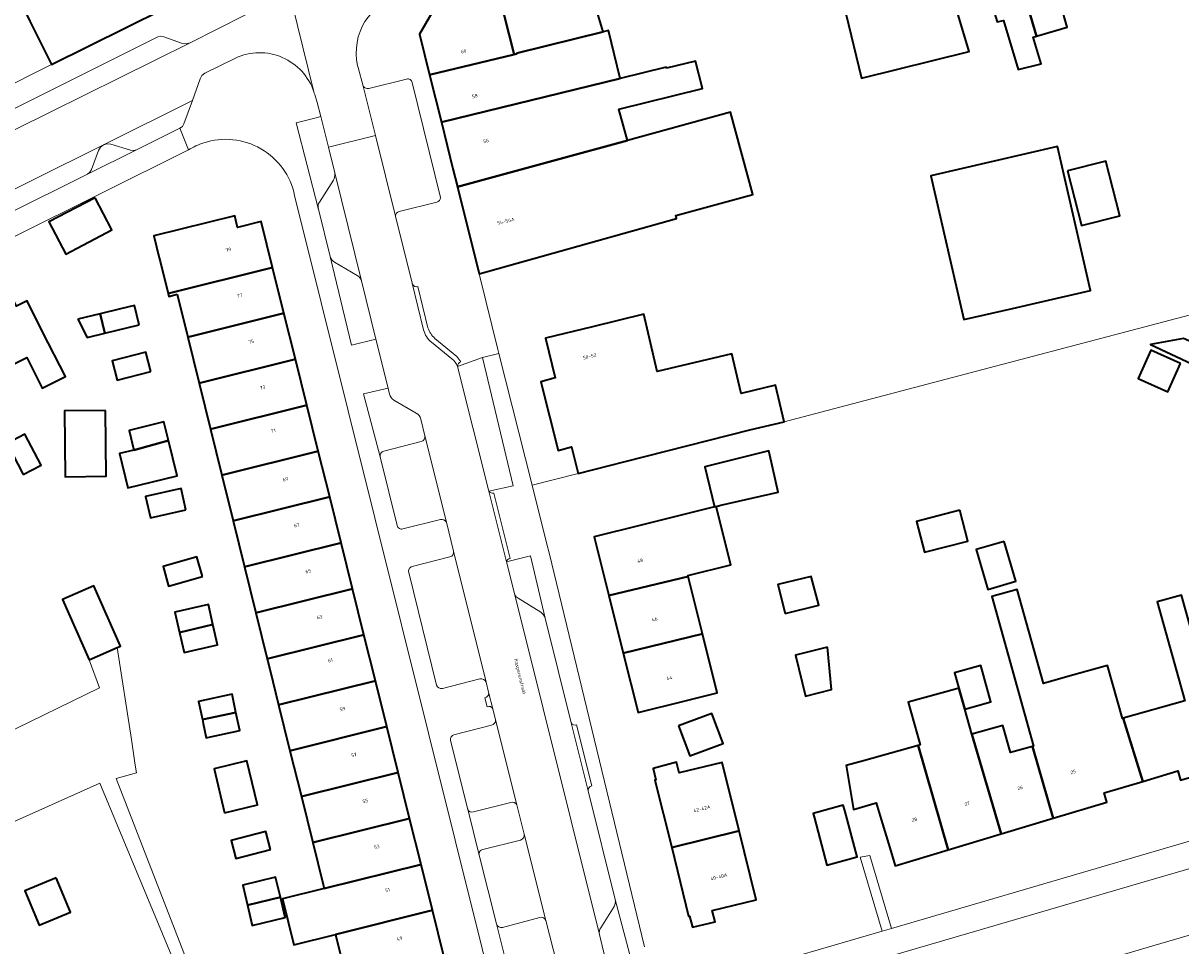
# Model space of a CAD drawing. Header units: metres. Extents: x 197700 to 204338, y 317132 to 325229.
# Tile 296 of 656: x 200502 to 200622, y 319218 to 319314. Entities that reach past the tile are written whole.
import ezdxf
from ezdxf.enums import TextEntityAlignment as Align

# ---------------------------------------------------------------- set-up
doc = ezdxf.new("R2010")
doc.units = ezdxf.units.M
for name, color, linetype, lineweight in [('B-WE-GR-BEPLANTING_CULTUUR_BODEMBEDEKKER-GV', 90, 'Continuous', 18), ('B-WE-GR-BEPLANTING_CULTUUR_HEESTERS-GV', 90, 'Continuous', 18), ('B-WE-OG-BEBOUWING-GV', 7, 'Continuous', 35), ('B-WE-OG-BEBOUWING-T18', 10, 'Continuous', 18), ('B-WE-OG-TERREIN_ERF-GV', 7, 'Continuous', 18), ('B-WE-OG-TOPOGRAFIE-T18', 10, 'Continuous', 18), ('B-WE-VH-VERHARDING_ASFALT-GV', 252, 'Continuous', 18), ('B-WE-VH-VERHARDING_BETONSTRAATSTEEN-GV', 252, 'Continuous', 18), ('B-WE-VH-VERHARDING_OPEN-GV', 252, 'Continuous', 18), ('B-WE-VH-VERHARDING_TEGEL-GV', 252, 'Continuous', 18)]:
    doc.layers.add(name, color=color, linetype=linetype, lineweight=lineweight)
doc.styles.add('NLCS-ISO-M200-T18', font='NLCS-ISO.ttf', dxfattribs={"height": 0.36})

msp = doc.modelspace()

# ---------------------------------------------------------------- linework, layer by layer
at = {"layer": 'B-WE-GR-BEPLANTING_CULTUUR_BODEMBEDEKKER-GV'}
for points in [[(200532.012, 319303.953), (200530.055, 319303.446), (200532.344, 319294.639)], [(200534.071, 319298.194), (200534.059, 319298.294), (200533.398, 319300.961), (200532.618, 319304.111), (200532.012, 319303.953)], [(200532.472, 319295.26), (200533.924, 319297.533)], [(200533.593, 319289.657), (200535.777, 319280.489), (200538.317, 319281.104)], [(200536.386, 319287.687), (200534.047, 319289.062)], [(200538.317, 319281.104), (200536.822, 319287.139)], [(200539.721, 319275.437), (200539.569, 319276.051), (200537.034, 319275.47), (200538.748, 319268.961)], [(200542.489, 319273.476), (200540.164, 319274.812)], [(200543.374, 319271.119), (200542.944, 319272.845)], [(200539.133, 319269.541), (200542.989, 319270.528)], [(200555.804, 319252.269), (200554.305, 319258.738), (200551.805, 319258.102), (200552.656, 319254.691)], [(200553.006, 319254.34), (200555.353, 319252.887)], [(200547.804, 319232.546), (200548.977, 319227.788)], [(200552.267, 319233.248), (200548.39, 319232.263)], [(200553.646, 319229.972), (200552.884, 319233.003)], [(200549.355, 319228.376), (200553.251, 319229.346)], [(200561.409, 319219.606), (200561.708, 319218.409), (200562.583, 319214.7), (200562.584, 319214.692), (200565.094, 319215.438), (200563.053, 319223.223)], [(200562.93, 319222.495), (200561.556, 319220.297)], [(200550.763, 319220.69), (200551.983, 319215.881)], [(200555.246, 319221.349), (200551.396, 319220.332)], [(200556.637, 319218.075), (200555.889, 319221.051)]]:
    msp.add_lwpolyline(points, dxfattribs=at)
for points in [[(200533.924, 319297.533, 0.1315072), (200534.071, 319298.194)], [(200532.344, 319294.639, -0.1964107), (200532.472, 319295.26)], [(200534.047, 319289.062, -0.1921149), (200533.593, 319289.657)], [(200536.822, 319287.139, 0.1855678), (200536.386, 319287.687)], [(200540.164, 319274.812, -0.2039418), (200539.721, 319275.437)], [(200542.944, 319272.845, 0.2065089), (200542.489, 319273.476)], [(200542.989, 319270.528, 0.4117099), (200543.374, 319271.119)], [(200538.748, 319268.961, -0.4235506), (200539.133, 319269.541)], [(200552.656, 319254.691, 0.135517), (200553.006, 319254.34)], [(200555.353, 319252.887, -0.1913378), (200555.804, 319252.269)], [(200548.39, 319232.263, -0.411004), (200547.804, 319232.546)], [(200552.884, 319233.003, 0.3359416), (200552.267, 319233.248)], [(200553.251, 319229.346, 0.3952852), (200553.646, 319229.972)], [(200548.977, 319227.788, -0.4198058), (200549.355, 319228.376)], [(200563.053, 319223.223, -0.1812796), (200562.93, 319222.495)], [(200551.396, 319220.332, -0.3987577), (200550.763, 319220.69)], [(200555.889, 319221.051, 0.381804), (200555.246, 319221.349)], [(200561.556, 319220.297, 0.1893248), (200561.409, 319219.606)]]:
    msp.add_lwpolyline(points, format="xyb", dxfattribs=at)
msp.add_lwpolyline([(200549.983, 319265.403), (200552.512, 319265.959), (200549.333, 319279.227), (200546.755, 319278.294)], close=True, dxfattribs=at)
at = {"layer": 'B-WE-GR-BEPLANTING_CULTUUR_HEESTERS-GV'}
msp.add_lwpolyline([(200508.515, 319298.17), (200513.569, 319300.674), (200513.269, 319300.595), (200512.955, 319300.642), (200510.92, 319301.263), (200510.528, 319301.305), (200510.15, 319301.195), (200509.846, 319300.955), (200509.654, 319300.619), (200508.926, 319298.635), (200508.76, 319298.352)], close=True, dxfattribs=at)
at = {"layer": 'B-WE-OG-BEBOUWING-GV'}
for points in [[(200606.606, 319312.418), (200609.77, 319313.363), (200609.093, 319315.639), (200606.452, 319324.482), (200609.976, 319325.535), (200607.658, 319333.586), (200600.927, 319331.59)], [(200594.143, 319329.579), (200596.495, 319321.327), (200599.985, 319322.369), (200601.121, 319318.564), (200602.518, 319313.888), (200603.165, 319314.047), (200604.685, 319308.959), (200607.066, 319309.545), (200606.241, 319312.309), (200606.606, 319312.418), (200600.927, 319331.59)], [(200594.143, 319329.579), (200587.403, 319327.581), (200588.824, 319322.787), (200589.858, 319319.299), (200593.575, 319320.411), (200594.693, 319316.668), (200586.875, 319314.745), (200588.512, 319308.087), (200599.632, 319310.822), (200597.631, 319317.522), (200596.495, 319321.327)], [(200514.296, 319323.864), (200515.262, 319320.162), (200506.776, 319315.926), (200504.065, 319321.357), (200499.473, 319320.159), (200502.558, 319313.953), (200504.784, 319309.475), (200524.055, 319319.053), (200522.287, 319326.103), (200514.226, 319324.154)], [(200551.021, 319316.796), (200552.618, 319310.529), (200552.888, 319310.594), (200552.87, 319310.669), (200561.79, 319312.862), (200561.293, 319314.571), (200559.898, 319319.373)], [(200552.618, 319310.529), (200551.021, 319316.796), (200544.058, 319314.774), (200542.823, 319312.639), (200543.867, 319308.433)], [(200543.867, 319308.433), (200545.08, 319303.543), (200563.575, 319308.043), (200562.368, 319313.003), (200561.79, 319312.862), (200552.87, 319310.669), (200552.888, 319310.594), (200552.618, 319310.529)], [(200568.351, 319309.107), (200568.328, 319309.199), (200563.575, 319308.043), (200545.08, 319303.543), (200546.278, 319298.716), (200546.745, 319296.835), (200556.977, 319299.641), (200564.308, 319301.652), (200563.425, 319304.871), (200572.062, 319306.994), (200571.361, 319309.847)], [(200546.745, 319296.835), (200548.976, 319287.844), (200553.784, 319289.216), (200569.383, 319293.581), (200569.302, 319293.878), (200577.289, 319296.068), (200574.956, 319304.572), (200564.308, 319301.652), (200556.977, 319299.641)], [(200606.944, 319284.946), (200612.161, 319286.14), (200608.76, 319301.001), (200595.665, 319298.003), (200598.76, 319284.479), (200599.066, 319283.143), (200604.098, 319284.295)], [(200609.809, 319298.511), (200611.235, 319292.849), (200615.192, 319293.846), (200613.766, 319299.507)], [(200509.287, 319295.726), (200504.509, 319293.231), (200506.248, 319289.9), (200511.026, 319292.394)], [(200515.922, 319289.51), (200516.009, 319289.165), (200516.834, 319285.845), (200527.633, 319288.53), (200526.453, 319293.276), (200524.008, 319292.664), (200523.72, 319293.855), (200515.358, 319291.771)], [(200517.78, 319285.744), (200518.875, 319281.313), (200528.813, 319283.785), (200527.633, 319288.53), (200516.834, 319285.845), (200516.913, 319285.528)], [(200503.847, 319281.88), (200502.252, 319285.062), (200501.149, 319284.525), (200500.024, 319286.767), (200495.653, 319284.59), (200499.106, 319277.659), (200502.245, 319279.206), (200503.802, 319276.047), (200506.235, 319277.246)], [(200513.843, 319282.599), (200513.36, 319284.594), (200511.906, 319284.243), (200509.799, 319283.733), (200510.282, 319281.736)], [(200520.048, 319276.566), (200529.994, 319279.04), (200528.813, 319283.785), (200518.875, 319281.313)], [(200507.517, 319283.185), (200508.458, 319281.295), (200510.282, 319281.736), (200509.799, 319283.733)], [(200576.968, 319271.743), (200580.511, 319272.581), (200579.621, 319276.34), (200576.078, 319275.502), (200575.112, 319279.581), (200567.396, 319277.753), (200566.003, 319283.683), (200560.696, 319282.39), (200555.829, 319281.203), (200556.828, 319277.1), (200555.373, 319276.711), (200557.156, 319269.619), (200558.529, 319269.982), (200559.229, 319267.23), (200564.075, 319268.463)], [(200621.793, 319281.19), (200618.359, 319280.553), (200624.797, 319277.557), (200625.649, 319279.483)], [(200515.046, 319277.773), (200514.534, 319279.758), (200511.046, 319278.86), (200511.558, 319276.874)], [(200529.994, 319279.04), (200520.048, 319276.566), (200521.221, 319271.819), (200531.174, 319274.294)], [(200621.486, 319278.612), (200618.396, 319279.979), (200617.091, 319277.031), (200620.18, 319275.663)], [(200532.354, 319269.549), (200531.174, 319274.294), (200521.221, 319271.819), (200522.394, 319267.071)], [(200510.363, 319273.735), (200506.143, 319273.692), (200506.212, 319266.901), (200510.432, 319266.943)], [(200516.878, 319270.631), (200516.404, 319272.556), (200512.806, 319271.669), (200513.303, 319269.653)], [(200501.87, 319267.127), (200503.711, 319268.097), (200502.025, 319271.298), (200500.185, 319270.328)], [(200516.878, 319270.631), (200513.303, 319269.653), (200511.799, 319269.282), (200512.671, 319265.744), (200517.773, 319267.002)], [(200523.567, 319262.325), (200533.534, 319264.804), (200532.354, 319269.549), (200522.394, 319267.071)], [(200573.484, 319263.826), (200573.955, 319263.95), (200579.893, 319265.296), (200579.025, 319269.127), (200578.926, 319269.563), (200572.298, 319267.911), (200573.326, 319263.787)], [(200518.671, 319263.477), (200518.173, 319265.683), (200514.5, 319264.854), (200514.998, 319262.648)], [(200523.567, 319262.325), (200524.74, 319257.578), (200534.715, 319260.059), (200533.534, 319264.804)], [(200565.735, 319261.895), (200560.884, 319260.686), (200562.399, 319254.608), (200570.596, 319256.589), (200570.569, 319256.696), (200574.984, 319257.793), (200573.484, 319263.826), (200573.326, 319263.787)], [(200598.664, 319263.439), (200594.195, 319262.284), (200595.021, 319259.088), (200599.49, 319260.242)], [(200534.715, 319260.059), (200524.74, 319257.578), (200525.913, 319252.831), (200535.895, 319255.313)], [(200603.233, 319260.213), (200600.339, 319259.362), (200601.547, 319255.254), (200604.44, 319256.105)], [(200520.384, 319256.575), (200519.816, 319258.606), (200516.31, 319257.625), (200516.878, 319255.594)], [(200563.88, 319248.664), (200572.067, 319250.666), (200570.596, 319256.589), (200562.399, 319254.608)], [(200580.609, 319252.755), (200584.105, 319253.61), (200583.297, 319256.598), (200579.868, 319255.748)], [(200508.685, 319247.966), (200511.575, 319249.246), (200511.924, 319249.4), (200509.165, 319255.629), (200505.926, 319254.195)], [(200535.895, 319255.313), (200525.913, 319252.831), (200527.086, 319248.083), (200537.076, 319250.568)], [(200608.317, 319231.6), (200613.871, 319233.271), (200613.583, 319234.228), (200617.571, 319235.419), (200615.537, 319241.951), (200615.464, 319241.931), (200613.931, 319247.399), (200609.816, 319246.246), (200607.305, 319245.542), (200604.585, 319255.251), (200601.958, 319254.515), (200606.287, 319239.063), (200606.169, 319239.03)], [(200627.153, 319237.243), (200625.87, 319241.424), (200624.496, 319246.055), (200623.807, 319248.242), (200623.399, 319248.128), (200621.569, 319254.66), (200619.065, 319253.958), (200621.927, 319243.742), (200615.537, 319241.951), (200617.571, 319235.419), (200621.19, 319236.5), (200621.477, 319235.542)], [(200518.007, 319250.816), (200521.473, 319251.61), (200520.997, 319253.688), (200517.531, 319252.893)], [(200521.473, 319251.61), (200518.007, 319250.816), (200518.483, 319248.738), (200521.949, 319249.532)], [(200537.076, 319250.568), (200527.086, 319248.083), (200527.353, 319247.002), (200528.259, 319243.336), (200538.256, 319245.823)], [(200572.067, 319250.666), (200563.88, 319248.664), (200565.41, 319242.522), (200570.262, 319243.731), (200573.585, 319244.559)], [(200584.994, 319249.279), (200581.674, 319248.456), (200582.72, 319244.236), (200585.402, 319244.901)], [(200598.573, 319245.054), (200599.183, 319242.877), (200601.881, 319243.633), (200600.83, 319247.384), (200598.132, 319246.628)], [(200528.259, 319243.336), (200529.432, 319238.59), (200539.436, 319241.077), (200538.256, 319245.823)], [(200520.381, 319241.797), (200523.843, 319242.542), (200523.44, 319244.412), (200519.979, 319243.667)], [(200598.573, 319245.054), (200598.211, 319244.953), (200593.335, 319243.587), (200594.568, 319239.186), (200594.361, 319239.128), (200597.469, 319228.337), (200602.934, 319229.981), (200599.905, 319240.298), (200599.183, 319242.877)], [(200520.381, 319241.797), (200520.464, 319241.413), (200520.784, 319239.928), (200520.896, 319239.952), (200524.245, 319240.673), (200523.843, 319242.542)], [(200569.606, 319241.156), (200570.757, 319238.047), (200574.194, 319239.319), (200573.043, 319242.428)], [(200530.606, 319233.842), (200540.616, 319236.332), (200539.436, 319241.077), (200529.432, 319238.59)], [(200602.934, 319229.981), (200608.317, 319231.6), (200606.169, 319239.03), (200603.905, 319238.396), (200603.12, 319241.198), (200599.905, 319240.298)], [(200597.469, 319228.337), (200594.361, 319239.128), (200588.71, 319237.545), (200586.919, 319237.043), (200587.664, 319232.52), (200590.013, 319233.213), (200590.536, 319231.473), (200591.42, 319228.535), (200591.976, 319226.685)], [(200522.671, 319232.174), (200526.067, 319232.978), (200524.989, 319237.529), (200521.593, 319236.724)], [(200575.857, 319230.32), (200574.111, 319237.378), (200569.659, 319236.287), (200569.387, 319237.387), (200566.955, 319236.749), (200567.255, 319235.591), (200567.16, 319235.559), (200568.889, 319228.569)], [(200540.616, 319236.332), (200530.606, 319233.842), (200531.779, 319229.095), (200541.796, 319231.587)], [(200583.632, 319231.602), (200584.925, 319226.772), (200588.061, 319227.612), (200586.772, 319232.423), (200586.625, 319232.972), (200583.499, 319232.1)], [(200532.854, 319224.745), (200532.952, 319224.348), (200542.977, 319226.842), (200541.796, 319231.587), (200531.779, 319229.095)], [(200527.417, 319228.374), (200526.931, 319230.248), (200523.352, 319229.321), (200523.838, 319227.446)], [(200568.889, 319228.569), (200570.639, 319221.494), (200570.743, 319221.506), (200571.023, 319220.346), (200573.372, 319220.921), (200573.064, 319222.086), (200577.604, 319223.194), (200576.418, 319228.052), (200575.857, 319230.32)], [(200532.952, 319224.348), (200528.65, 319223.278), (200529.822, 319218.535), (200534.125, 319219.602), (200544.157, 319222.096), (200542.977, 319226.842)], [(200505.269, 319225.459), (200502.026, 319224.103), (200503.511, 319220.552), (200506.754, 319221.908)], [(200525.04, 319222.624), (200528.436, 319223.436), (200527.939, 319225.518), (200524.543, 319224.706)], [(200525.04, 319222.624), (200525.538, 319220.542), (200528.934, 319221.353), (200528.436, 319223.436)], [(200535.298, 319214.854), (200545.338, 319217.351), (200544.157, 319222.096), (200534.125, 319219.602)]]:
    msp.add_lwpolyline(points, close=True, dxfattribs=at)
at = {"layer": 'B-WE-OG-TERREIN_ERF-GV'}
for points in [[(200597.631, 319317.522), (200599.632, 319310.822), (200588.512, 319308.087), (200586.875, 319314.745)], [(200609.093, 319315.639), (200609.77, 319313.363), (200606.606, 319312.418), (200606.241, 319312.309), (200607.066, 319309.545), (200604.685, 319308.959), (200603.165, 319314.047)], [(200458.508, 319286.235), (200504.784, 319309.475), (200502.558, 319313.953)], [(200561.293, 319314.571), (200561.79, 319312.862), (200562.368, 319313.003), (200563.575, 319308.043), (200568.328, 319309.199), (200568.351, 319309.107), (200571.361, 319309.847), (200572.062, 319306.994), (200563.425, 319304.871), (200564.308, 319301.652), (200574.956, 319304.572), (200577.289, 319296.068), (200569.302, 319293.878), (200569.383, 319293.581), (200553.784, 319289.216), (200548.976, 319287.844), (200549.038, 319287.596), (200550.931, 319280.059), (200551.035, 319279.644), (200554.457, 319266.016), (200559.229, 319267.23), (200558.529, 319269.982), (200557.156, 319269.619), (200555.373, 319276.711), (200556.828, 319277.1), (200555.829, 319281.203), (200560.696, 319282.39), (200566.003, 319283.683), (200567.396, 319277.753), (200575.112, 319279.581), (200576.078, 319275.502), (200579.621, 319276.34), (200580.511, 319272.581), (200635.203, 319286.966)], [(200518.943, 319300.66), (200437.073, 319259.914)], [(200552.037, 319207.088), (200529.913, 319295.969)], [(200535.298, 319214.854), (200534.125, 319219.602), (200529.822, 319218.535), (200528.65, 319223.278), (200532.952, 319224.348), (200532.854, 319224.745), (200531.779, 319229.095), (200530.606, 319233.842), (200529.432, 319238.59), (200528.259, 319243.336), (200527.353, 319247.002), (200527.086, 319248.083), (200525.913, 319252.831), (200524.74, 319257.578), (200523.567, 319262.325), (200522.394, 319267.071), (200521.221, 319271.819), (200520.048, 319276.566), (200518.875, 319281.313), (200517.78, 319285.744), (200516.913, 319285.528), (200516.834, 319285.845), (200516.009, 319289.165), (200515.922, 319289.51), (200515.358, 319291.771), (200523.72, 319293.855), (200524.008, 319292.664), (200526.453, 319293.276), (200527.633, 319288.53), (200528.813, 319283.785), (200529.994, 319279.04), (200531.174, 319274.294), (200532.354, 319269.549), (200533.534, 319264.804), (200534.715, 319260.059), (200535.895, 319255.313), (200537.076, 319250.568), (200538.256, 319245.823), (200539.436, 319241.077), (200540.616, 319236.332), (200541.796, 319231.587), (200542.977, 319226.842), (200544.157, 319222.096), (200545.338, 319217.351)], [(200575.517, 319215.519), (200590.64, 319219.946), (200588.371, 319227.588), (200589.369, 319227.763), (200591.595, 319220.226), (200639.093, 319234.131), (200641.167, 319235.269), (200642.216, 319236.167), (200643.119, 319237.213), (200643.915, 319239.086), (200665.897, 319287.847), (200655.641, 319292.266), (200648.54, 319290.511), (200640.063, 319288.19), (200635.203, 319286.966), (200580.511, 319272.581), (200576.968, 319271.743), (200564.075, 319268.463), (200559.229, 319267.23), (200554.457, 319266.016), (200555.987, 319259.921), (200556.206, 319259.016), (200566.077, 319218.312)], [(200501.149, 319284.525), (200502.252, 319285.062), (200503.847, 319281.88), (200506.235, 319277.246), (200503.802, 319276.047), (200502.245, 319279.206), (200499.106, 319277.659)], [(200499.711, 319240.207), (200509.729, 319245.097), (200508.685, 319247.966), (200505.926, 319254.195), (200509.165, 319255.629), (200511.924, 319249.4), (200511.575, 319249.246)], [(200627.153, 319237.243), (200621.477, 319235.542), (200621.19, 319236.5), (200617.571, 319235.419), (200613.583, 319234.228), (200613.871, 319233.271), (200608.317, 319231.6), (200602.934, 319229.981), (200597.469, 319228.337), (200591.976, 319226.685), (200591.42, 319228.535), (200590.536, 319231.473), (200590.013, 319233.213), (200587.664, 319232.52), (200586.919, 319237.043), (200588.71, 319237.545), (200594.361, 319239.128), (200594.568, 319239.186), (200593.335, 319243.587), (200598.211, 319244.953), (200598.573, 319245.054), (200598.132, 319246.628), (200600.83, 319247.384), (200601.881, 319243.633), (200599.183, 319242.877), (200599.905, 319240.298), (200603.12, 319241.198), (200603.905, 319238.396), (200606.169, 319239.03), (200606.287, 319239.063), (200601.958, 319254.515), (200604.585, 319255.251), (200607.305, 319245.542), (200609.816, 319246.246), (200613.931, 319247.399), (200615.464, 319241.931), (200615.537, 319241.951), (200621.927, 319243.742), (200619.065, 319253.958), (200621.569, 319254.66)], [(200486.227, 319224.704), (200509.78, 319235.246), (200521.114, 319207.974), (200524.427, 319203.884), (200530.295, 319189.717), (200531.836, 319190.342), (200524.395, 319208.036), (200520.718, 319211.858), (200511.455, 319235.715), (200513.565, 319236.3), (200513.446, 319237.076), (200513.034, 319239.754), (200511.575, 319249.246), (200508.685, 319247.966), (200509.729, 319245.097), (200499.711, 319240.207)], [(200511.575, 319249.246), (200513.034, 319239.754), (200513.446, 319237.076), (200513.565, 319236.3), (200511.455, 319235.715), (200520.718, 319211.858), (200524.395, 319208.036), (200531.836, 319190.342), (200544.97, 319195.663)], [(200481.647, 319170.007), (200530.295, 319189.717), (200524.427, 319203.884), (200521.114, 319207.974), (200509.78, 319235.246), (200486.227, 319224.704)]]:
    msp.add_lwpolyline(points, dxfattribs=at)
for points in [[(200529.913, 319295.969, 0.4473117), (200520.521, 319301.397)], [(200520.521, 319301.397, 0.060113), (200518.943, 319300.66)]]:
    msp.add_lwpolyline(points, format="xyb", dxfattribs=at)
for points in [[(200612.161, 319286.14), (200606.944, 319284.946), (200604.098, 319284.295), (200599.066, 319283.143), (200598.76, 319284.479), (200595.665, 319298.003), (200608.76, 319301.001)], [(200611.235, 319292.849), (200609.809, 319298.511), (200613.766, 319299.507), (200615.192, 319293.846)], [(200509.287, 319295.726), (200511.026, 319292.394), (200506.248, 319289.9), (200504.509, 319293.231)], [(200511.906, 319284.243), (200513.36, 319284.594), (200513.843, 319282.599), (200510.282, 319281.736), (200508.458, 319281.295), (200507.517, 319283.185), (200509.799, 319283.733)], [(200618.359, 319280.553), (200621.793, 319281.19), (200625.649, 319279.483), (200624.797, 319277.557)], [(200515.046, 319277.773), (200511.558, 319276.874), (200511.046, 319278.86), (200514.534, 319279.758)], [(200618.396, 319279.979), (200621.486, 319278.612), (200620.18, 319275.663), (200617.091, 319277.031)], [(200510.363, 319273.735), (200510.432, 319266.943), (200506.212, 319266.901), (200506.143, 319273.692)], [(200513.303, 319269.653), (200512.806, 319271.669), (200516.404, 319272.556), (200516.878, 319270.631), (200517.773, 319267.002), (200512.671, 319265.744), (200511.799, 319269.282)], [(200501.87, 319267.127), (200500.185, 319270.328), (200502.025, 319271.298), (200503.711, 319268.097)], [(200563.88, 319248.664), (200562.399, 319254.608), (200560.884, 319260.686), (200565.735, 319261.895), (200573.326, 319263.787), (200572.298, 319267.911), (200578.926, 319269.563), (200579.025, 319269.127), (200579.893, 319265.296), (200573.955, 319263.95), (200573.484, 319263.826), (200574.984, 319257.793), (200570.569, 319256.696), (200570.596, 319256.589), (200572.067, 319250.666), (200573.585, 319244.559), (200570.262, 319243.731), (200565.41, 319242.522)], [(200518.671, 319263.477), (200514.998, 319262.648), (200514.5, 319264.854), (200518.173, 319265.683)], [(200594.195, 319262.284), (200598.664, 319263.439), (200599.49, 319260.242), (200595.021, 319259.088)], [(200600.339, 319259.362), (200603.233, 319260.213), (200604.44, 319256.105), (200601.547, 319255.254)], [(200520.384, 319256.575), (200516.878, 319255.594), (200516.31, 319257.625), (200519.816, 319258.606)], [(200584.105, 319253.61), (200580.609, 319252.755), (200579.868, 319255.748), (200583.297, 319256.598)], [(200518.007, 319250.816), (200517.531, 319252.893), (200520.997, 319253.688), (200521.473, 319251.61), (200521.949, 319249.532), (200518.483, 319248.738)], [(200581.674, 319248.456), (200584.994, 319249.279), (200585.402, 319244.901), (200582.72, 319244.236)], [(200520.464, 319241.413), (200520.381, 319241.797), (200519.979, 319243.667), (200523.44, 319244.412), (200523.843, 319242.542), (200524.245, 319240.673), (200520.896, 319239.952), (200520.784, 319239.928)], [(200570.757, 319238.047), (200569.606, 319241.156), (200573.043, 319242.428), (200574.194, 319239.319)], [(200522.671, 319232.174), (200521.593, 319236.724), (200524.989, 319237.529), (200526.067, 319232.978)], [(200574.111, 319237.378), (200575.857, 319230.32), (200576.418, 319228.052), (200577.604, 319223.194), (200573.064, 319222.086), (200573.372, 319220.921), (200571.023, 319220.346), (200570.743, 319221.506), (200570.639, 319221.494), (200568.889, 319228.569), (200567.16, 319235.559), (200567.255, 319235.591), (200566.955, 319236.749), (200569.387, 319237.387), (200569.659, 319236.287)], [(200583.499, 319232.1), (200586.625, 319232.972), (200586.772, 319232.423), (200588.061, 319227.612), (200584.925, 319226.772), (200583.632, 319231.602)], [(200527.417, 319228.374), (200523.838, 319227.446), (200523.352, 319229.321), (200526.931, 319230.248)], [(200505.269, 319225.459), (200506.754, 319221.908), (200503.511, 319220.552), (200502.026, 319224.103)], [(200528.436, 319223.436), (200528.934, 319221.353), (200525.538, 319220.542), (200525.04, 319222.624), (200524.543, 319224.706), (200527.939, 319225.518)]]:
    msp.add_lwpolyline(points, close=True, dxfattribs=at)
at = {"layer": 'B-WE-VH-VERHARDING_ASFALT-GV'}
for points in [[(200632.154, 319229.243), (200617.361, 319224.939), (200576.284, 319212.897), (200577.739, 319207.779), (200577.811, 319207.679), (200577.861, 319207.567), (200584.111, 319208.307), (200588.537, 319209.624), (200588.635, 319209.653), (200614.511, 319217.231), (200617.1, 319217.979), (200617.187, 319218.004), (200625.321, 319220.391)], [(200620.51, 319206.625), (200628.249, 319208.931), (200624.998, 319219.846), (200625.064, 319220.156), (200625.321, 319220.391), (200617.187, 319218.004)]]:
    msp.add_lwpolyline(points, dxfattribs=at)
at = {"layer": 'B-WE-VH-VERHARDING_BETONSTRAATSTEEN-GV'}
for points in [[(200528.51, 319320.407), (200531.906, 319306.652), (200531.948, 319306.522), (200531.986, 319306.393), (200532.254, 319305.579), (200532.618, 319304.111), (200533.398, 319300.961), (200538.272, 319302.168), (200537.013, 319307.251), (200536.474, 319309.17), (200536.42, 319309.385)], [(200531.906, 319306.652), (200528.51, 319320.407)], [(200546.755, 319278.294), (200549.333, 319279.227), (200551.035, 319279.644), (200550.931, 319280.059), (200549.038, 319287.596), (200548.976, 319287.844), (200546.745, 319296.835), (200546.278, 319298.716), (200545.08, 319303.543), (200543.867, 319308.433), (200542.823, 319312.639), (200544.058, 319314.774), (200540.9, 319316.657), (200540.88, 319316.651)], [(200525.862, 319315.111), (200525.263, 319314.834), (200524.82, 319314.629), (200519.111, 319311.715), (200497.388, 319300.988), (200473.643, 319289.178), (200462.683, 319283.728), (200456.182, 319280.501), (200454.564, 319279.691), (200448.934, 319276.892), (200437.688, 319271.28), (200427.093, 319265.818), (200416.932, 319260.462), (200415.942, 319259.93), (200414.257, 319259.001), (200412.551, 319258.145), (200415.193, 319253.255), (200417.397, 319254.446), (200428.533, 319260.37)], [(200428.533, 319260.37), (200429.206, 319260.702), (200438.855, 319265.696), (200448.186, 319270.32), (200467.164, 319279.782), (200488.04, 319290.187), (200510.15, 319301.195), (200519.348, 319305.767), (200520.154, 319308.006), (200520.334, 319308.352), (200520.638, 319308.599), (200523.795, 319310.161)], [(200523.795, 319310.161), (200520.638, 319308.599), (200520.334, 319308.352), (200520.154, 319308.006), (200519.348, 319305.767), (200518.475, 319303.365), (200518.307, 319303.097), (200518.053, 319302.908), (200518.943, 319300.66)], [(200536.42, 319309.385), (200536.474, 319309.17), (200537.013, 319307.251)], [(200537.585, 319307.026), (200541.48, 319307.985)], [(200541.48, 319307.985), (200537.585, 319307.026)], [(200532.344, 319294.639), (200530.055, 319303.446), (200532.012, 319303.953), (200532.618, 319304.111), (200532.254, 319305.579), (200531.986, 319306.393), (200531.948, 319306.522), (200531.906, 319306.652)], [(200537.013, 319307.251), (200538.272, 319302.168), (200540.34, 319293.814)], [(200542.065, 319307.628), (200545.001, 319295.757)], [(200545.001, 319295.757), (200542.065, 319307.628)], [(200543.244, 319282.084), (200542.054, 319286.89), (200540.34, 319293.814), (200538.272, 319302.168), (200533.398, 319300.961), (200534.059, 319298.294), (200536.822, 319287.139), (200538.317, 319281.104), (200539.569, 319276.051), (200539.721, 319275.437)], [(200536.822, 319287.139), (200534.059, 319298.294), (200534.071, 319298.194)], [(200533.924, 319297.533), (200532.472, 319295.26)], [(200529.913, 319295.969), (200552.037, 319207.088)], [(200544.608, 319295.283), (200540.73, 319294.304)], [(200540.73, 319294.304), (200544.608, 319295.283)], [(200532.373, 319294.526), (200533.593, 319289.657)], [(200540.522, 319261.841), (200538.748, 319268.961), (200537.034, 319275.47), (200539.569, 319276.051), (200538.317, 319281.104), (200535.777, 319280.489), (200533.593, 319289.657), (200532.373, 319294.526)], [(200540.34, 319293.814), (200542.054, 319286.89), (200542.105, 319286.778)], [(200534.047, 319289.062), (200536.386, 319287.687)], [(200542.105, 319286.778), (200542.054, 319286.89), (200543.244, 319282.084)], [(200542.644, 319286.535), (200543.683, 319282.293)], [(200543.683, 319282.293), (200542.644, 319286.535)], [(200544.055, 319280.786), (200546.146, 319279.093)], [(200546.146, 319279.093), (200544.055, 319280.786)], [(200544.403, 319281.185), (200546.669, 319279.305)], [(200546.669, 319279.305), (200544.403, 319281.185)], [(200566.077, 319218.312), (200556.206, 319259.016), (200555.987, 319259.921), (200554.457, 319266.016), (200551.035, 319279.644), (200549.333, 319279.227), (200552.512, 319265.959), (200549.983, 319265.403)], [(200562.584, 319214.692), (200562.583, 319214.7), (200561.708, 319218.409), (200561.409, 319219.606), (200552.656, 319254.691), (200551.805, 319258.102), (200549.983, 319265.403), (200546.755, 319278.294)], [(200540.164, 319274.812), (200542.489, 319273.476)], [(200542.944, 319272.845), (200543.374, 319271.119), (200545.595, 319262.194), (200546.341, 319259.194), (200549.704, 319245.68), (200549.966, 319244.626), (200550.392, 319242.913), (200550.679, 319241.774), (200552.884, 319233.003), (200553.646, 319229.972), (200555.889, 319221.051), (200556.637, 319218.075), (200558.876, 319209.172)], [(200545.595, 319262.194), (200543.374, 319271.119)], [(200542.989, 319270.528), (200539.133, 319269.541)], [(200538.748, 319268.961), (200540.522, 319261.841)], [(200549.983, 319265.403), (200551.805, 319258.102)], [(200552.176, 319258.456), (200550.499, 319265.192)], [(200550.499, 319265.192), (200552.176, 319258.456)], [(200541.1, 319261.513), (200544.975, 319262.479)], [(200544.975, 319262.479), (200541.1, 319261.513)], [(200546.341, 319259.194), (200545.595, 319262.194)], [(200549.704, 319245.68), (200546.341, 319259.194)], [(200551.805, 319258.102), (200554.305, 319258.738), (200555.804, 319252.269), (200558.502, 319241.457)], [(200545.965, 319258.602), (200542.059, 319257.605)], [(200542.059, 319257.605), (200545.965, 319258.602)], [(200541.704, 319256.99), (200544.593, 319245.37)], [(200544.593, 319245.37), (200541.704, 319256.99)], [(200552.656, 319254.691), (200561.409, 319219.606)], [(200555.353, 319252.887), (200553.006, 319254.34)], [(200563.053, 319223.223), (200560.253, 319234.444), (200558.502, 319241.457), (200555.804, 319252.269)], [(200545.201, 319245.01), (200549.066, 319246.001)], [(200549.066, 319246.001), (200545.201, 319245.01)], [(200549.966, 319244.626), (200549.704, 319245.68)], [(200550.392, 319242.913), (200549.966, 319244.626)], [(200549.82, 319243.132), (200549.568, 319244.055)], [(200549.568, 319244.055), (200549.82, 319243.132)], [(200550.679, 319241.774), (200550.392, 319242.913)], [(200546.381, 319240.236), (200550.266, 319241.208)], [(200550.266, 319241.208), (200546.381, 319240.236)], [(200552.884, 319233.003), (200550.679, 319241.774)], [(200558.502, 319241.457), (200560.253, 319234.444)], [(200560.627, 319234.967), (200559.053, 319241.252)], [(200559.053, 319241.252), (200560.627, 319234.967)], [(200553.815, 319208.748), (200551.983, 319215.881), (200550.763, 319220.69), (200548.977, 319227.788), (200547.804, 319232.546), (200547.791, 319232.589), (200547.782, 319232.634), (200546.03, 319239.655)], [(200546.03, 319239.655), (200547.782, 319232.634), (200547.791, 319232.589), (200547.804, 319232.546)], [(200560.253, 319234.444), (200563.053, 319223.223), (200565.094, 319215.438), (200562.584, 319214.692)], [(200548.39, 319232.263), (200552.267, 319233.248)], [(200555.889, 319221.051), (200553.646, 319229.972)], [(200553.251, 319229.346), (200549.355, 319228.376)], [(200548.977, 319227.788), (200550.763, 319220.69)], [(200561.556, 319220.297), (200562.93, 319222.495)], [(200551.396, 319220.332), (200555.246, 319221.349)]]:
    msp.add_lwpolyline(points, dxfattribs=at)
for points in [[(200540.88, 319316.651, 0.4033728), (200536.42, 319309.385)], [(200536.42, 319309.385, -0.4033728), (200540.88, 319316.651)], [(200531.906, 319306.652, 0.4474907), (200523.795, 319310.161)], [(200523.795, 319310.161, -0.4474907), (200531.906, 319306.652)], [(200541.48, 319307.985, -0.4474653), (200542.065, 319307.628)], [(200542.065, 319307.628, 0.4474653), (200541.48, 319307.985)], [(200537.013, 319307.251, 0.359204), (200537.585, 319307.026)], [(200537.585, 319307.026, -0.359204), (200537.013, 319307.251)], [(200520.521, 319301.397, -0.4473117), (200529.913, 319295.969)], [(200518.943, 319300.66, -0.060113), (200520.521, 319301.397)], [(200534.071, 319298.194, -0.1315072), (200533.924, 319297.533)], [(200545.001, 319295.757, -0.3514194), (200544.608, 319295.283)], [(200544.608, 319295.283, 0.3514194), (200545.001, 319295.757)], [(200532.472, 319295.26, 0.1964107), (200532.344, 319294.639)], [(200532.344, 319294.639, 0.0436446), (200532.373, 319294.526)], [(200532.373, 319294.526, -0.0436446), (200532.344, 319294.639)], [(200540.73, 319294.304, 0.3990764), (200540.34, 319293.814)], [(200540.34, 319293.814, -0.3990764), (200540.73, 319294.304)], [(200533.593, 319289.657, 0.1921149), (200534.047, 319289.062)], [(200536.386, 319287.687, -0.1855678), (200536.822, 319287.139)], [(200542.105, 319286.778, 0.3505049), (200542.644, 319286.535)], [(200542.644, 319286.535, -0.3505049), (200542.105, 319286.778)], [(200543.244, 319282.084, 0.1644158), (200544.055, 319280.786)], [(200544.055, 319280.786, -0.1644158), (200543.244, 319282.084)], [(200543.683, 319282.293, 0.1221448), (200544.403, 319281.185)], [(200544.403, 319281.185, -0.1221448), (200543.683, 319282.293)], [(200546.146, 319279.093, -0.1415044), (200546.755, 319278.294)], [(200546.755, 319278.294, 0.1415044), (200546.146, 319279.093)], [(200546.669, 319279.305, -0.0747215), (200547.078, 319278.755)], [(200547.078, 319278.755, 0.0747215), (200546.669, 319279.305)], [(200547.078, 319278.755, 0.338675), (200546.755, 319278.294)], [(200546.755, 319278.294, -0.338675), (200547.078, 319278.755)], [(200539.721, 319275.437, 0.2039418), (200540.164, 319274.812)], [(200542.489, 319273.476, -0.2065089), (200542.944, 319272.845)], [(200543.374, 319271.119, -0.4117099), (200542.989, 319270.528)], [(200539.133, 319269.541, 0.4235506), (200538.748, 319268.961)], [(200550.499, 319265.192, -0.277591), (200549.983, 319265.403)], [(200549.983, 319265.403, 0.277591), (200550.499, 319265.192)], [(200544.975, 319262.479, -0.3515959), (200545.595, 319262.194)], [(200545.595, 319262.194, 0.3515959), (200544.975, 319262.479)], [(200540.522, 319261.841, 0.4621237), (200541.1, 319261.513)], [(200541.1, 319261.513, -0.4621237), (200540.522, 319261.841)], [(200546.341, 319259.194, -0.4138282), (200545.965, 319258.602)], [(200545.965, 319258.602, 0.4138282), (200546.341, 319259.194)], [(200542.059, 319257.605, 0.456449), (200541.704, 319256.99)], [(200541.704, 319256.99, -0.456449), (200542.059, 319257.605)], [(200551.805, 319258.102, -0.2963253), (200552.176, 319258.456)], [(200552.176, 319258.456, 0.2963253), (200551.805, 319258.102)], [(200553.006, 319254.34, -0.135517), (200552.656, 319254.691)], [(200555.804, 319252.269, 0.1913378), (200555.353, 319252.887)], [(200549.066, 319246.001, -0.3268818), (200549.704, 319245.68)], [(200549.704, 319245.68, 0.3268818), (200549.066, 319246.001)], [(200544.593, 319245.37, 0.4004613), (200545.201, 319245.01)], [(200545.201, 319245.01, -0.4004613), (200544.593, 319245.37)], [(200549.568, 319244.055, 0.4313801), (200549.966, 319244.626)], [(200549.966, 319244.626, -0.4313801), (200549.568, 319244.055)], [(200550.392, 319242.913, 0.4085322), (200549.82, 319243.132)], [(200549.82, 319243.132, -0.4085322), (200550.392, 319242.913)], [(200550.266, 319241.208, 0.3693008), (200550.679, 319241.774)], [(200550.679, 319241.774, -0.3693008), (200550.266, 319241.208)], [(200559.053, 319241.252, -0.3394426), (200558.502, 319241.457)], [(200558.502, 319241.457, 0.3394426), (200559.053, 319241.252)], [(200546.03, 319239.655, -0.3896075), (200546.381, 319240.236)], [(200546.381, 319240.236, 0.3896075), (200546.03, 319239.655)], [(200560.253, 319234.444, -0.369373), (200560.627, 319234.967)], [(200560.627, 319234.967, 0.369373), (200560.253, 319234.444)], [(200547.804, 319232.546, 0.411004), (200548.39, 319232.263)], [(200552.267, 319233.248, -0.3359416), (200552.884, 319233.003)], [(200553.646, 319229.972, -0.3952852), (200553.251, 319229.346)], [(200549.355, 319228.376, 0.4198058), (200548.977, 319227.788)], [(200562.93, 319222.495, 0.1812796), (200563.053, 319223.223)], [(200550.763, 319220.69, 0.3987577), (200551.396, 319220.332)], [(200555.246, 319221.349, -0.381804), (200555.889, 319221.051)], [(200561.409, 319219.606, -0.1893248), (200561.556, 319220.297)]]:
    msp.add_lwpolyline(points, format="xyb", dxfattribs=at)
for points in [[(200497.388, 319300.988), (200519.111, 319311.715), (200518.696, 319311.619), (200518.339, 319311.674), (200516.381, 319312.363), (200516.084, 319312.406), (200515.775, 319312.335), (200499.117, 319304.047), (200498.851, 319303.828), (200498.713, 319303.58), (200497.916, 319301.542), (200497.706, 319301.214)], [(200519.348, 319305.767), (200510.15, 319301.195), (200510.528, 319301.305), (200510.92, 319301.263), (200512.955, 319300.642), (200513.269, 319300.595), (200513.569, 319300.674), (200518.053, 319302.908), (200518.307, 319303.097), (200518.475, 319303.365)], [(200508.515, 319298.17), (200508.76, 319298.352), (200508.926, 319298.635), (200509.654, 319300.619), (200509.846, 319300.955), (200510.15, 319301.195), (200488.04, 319290.187), (200488.416, 319290.296), (200488.806, 319290.257), (200490.846, 319289.64), (200491.167, 319289.606), (200491.463, 319289.694)]]:
    msp.add_lwpolyline(points, close=True, dxfattribs=at)
at = {"layer": 'B-WE-VH-VERHARDING_OPEN-GV'}
msp.add_lwpolyline([(200590.64, 319219.946), (200591.595, 319220.226), (200589.369, 319227.763), (200588.371, 319227.588)], close=True, dxfattribs=at)
at = {"layer": 'B-WE-VH-VERHARDING_TEGEL-GV'}
for points in [[(200524.055, 319319.053), (200504.784, 319309.475), (200458.508, 319286.235)], [(200499.117, 319304.047), (200515.775, 319312.335), (200516.084, 319312.406), (200516.381, 319312.363), (200518.339, 319311.674), (200518.696, 319311.619), (200519.111, 319311.715), (200524.82, 319314.629)], [(200410.664, 319242.908), (200414.723, 319244.353), (200420.01, 319246.968), (200425.298, 319249.584), (200430.585, 319252.199), (200435.873, 319254.815), (200437.007, 319255.38), (200438.843, 319256.294), (200437.073, 319259.914), (200518.943, 319300.66), (200518.053, 319302.908), (200513.569, 319300.674)], [(200513.569, 319300.674), (200508.515, 319298.17), (200491.463, 319289.694), (200486.38, 319287.168), (200470.613, 319279.312), (200465.553, 319276.797), (200451.573, 319269.823), (200446.476, 319267.287), (200439.234, 319263.669), (200431.901, 319259.906), (200426.902, 319257.286), (200420.721, 319254.001), (200420.419, 319253.897), (200420.104, 319253.935), (200418.155, 319254.531), (200417.799, 319254.569), (200417.397, 319254.446), (200415.193, 319253.255), (200414.027, 319252.625)], [(200646.097, 319233.084), (200647.845, 319236.787), (200639.093, 319234.131), (200591.595, 319220.226)], [(200591.595, 319220.226), (200590.64, 319219.946), (200575.517, 319215.519), (200576.284, 319212.897), (200617.361, 319224.939), (200632.154, 319229.243)]]:
    msp.add_lwpolyline(points, dxfattribs=at)

# ---------------------------------------------------------------- texts
at = {"layer": 'B-WE-OG-BEBOUWING-T18', "style": 'NLCS-ISO-M200-T18'}
for s, rotation, p in [('60', 13.9, (200547.386, 319310.86)), ('58', 13.9, (200548.535, 319306.231)), ('56', 13.9, (200549.684, 319301.597)), ('54-54A', 13.9, (200551.743, 319293.303)), ('79', 13.9, (200523.059, 319290.347)), ('77', 13.9, (200524.239, 319285.602)), ('75', 13.9, (200525.42, 319280.857)), ('50-52', 13.6, (200560.401, 319279.333)), ('73', 13.9, (200526.6, 319276.112)), ('71', 13.9, (200527.713, 319271.638)), ('69', 13.9, (200528.957, 319266.633)), ('67', 13.9, (200530.138, 319261.888)), ('48', 14, (200565.622, 319258.216)), ('65', 13.9, (200531.318, 319257.142)), ('63', 13.9, (200532.499, 319252.397)), ('46', 13.9, (200567.129, 319252.169)), ('61', 13.9, (200533.611, 319247.925)), ('44', 13.9, (200568.639, 319246.106)), ('59', 13.9, (200534.862, 319242.895)), ('57', 13.9, (200536.042, 319238.149)), ('25', 16.7, (200610.385, 319236.399)), ('26', 16.7, (200604.906, 319234.751)), ('55', 13.9, (200537.222, 319233.404)), ('42-42A', 13.8, (200572.014, 319232.594)), ('27', 16.7, (200599.438, 319233.106)), ('28', 16.7, (200593.964, 319231.46)), ('53', 13.9, (200538.403, 319228.659)), ('40-40A', 13.8, (200573.754, 319225.561)), ('51', 13.9, (200539.516, 319224.186)), ('49', 13.9, (200540.764, 319219.168))]:
    msp.add_text(s, height=0.36, rotation=rotation, dxfattribs=at).set_placement(p, align=Align.MIDDLE)
at = {"layer": 'B-WE-OG-TOPOGRAFIE-T18', "style": 'NLCS-ISO-M200-T18'}
msp.add_text('Kasperenstraat', height=0.36, rotation=283.9, dxfattribs=at).set_placement((200553.172, 319246.239), align=Align.MIDDLE)

doc.saveas('drawing.dxf')
